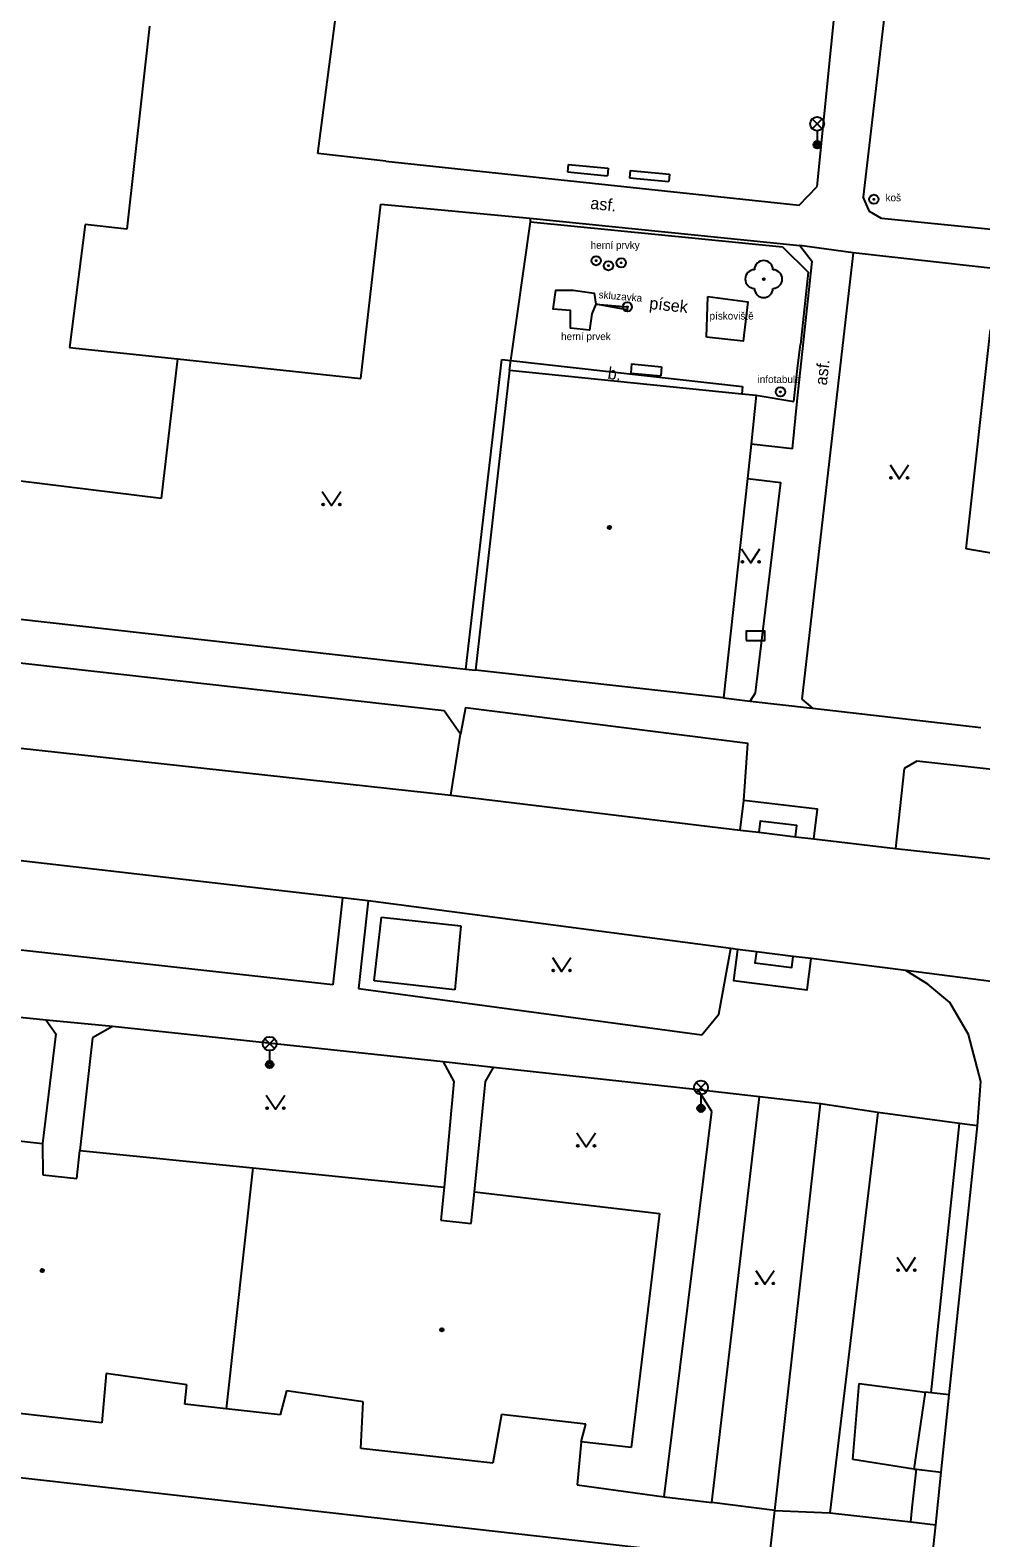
# Model space of a CAD drawing. Extents: x -595546 to -593986, y -1160845 to -1159202.
# Drawn here: x -594170.7 to -594119.5, y -1159681.6 to -1159600.3 of the extents above; entities that cross this region are included whole.
import ezdxf

# ---------------------------------------------------------------- set-up
doc = ezdxf.new("R2010")
doc.units = 0
for name, color, linetype in [('Level 22', 7, 'Continuous'), ('Level 24', 7, 'Continuous'), ('Level 25', 7, 'Continuous'), ('Level 33', 7, 'Continuous'), ('Level 36', 7, 'Continuous'), ('Level 39', 7, 'Continuous'), ('Specificka linie pasportu komunikaci', 7, 'Continuous'), ('TM - budovy zdene_ betonove - VP', 7, 'Continuous'), ('TM - chodniky - VP', 7, 'Continuous'), ('TM - komunikace - VP', 7, 'Continuous'), ('TM - lavicka', 7, 'Continuous'), ('TM - letecke snimky - pomocna linie', 7, 'Continuous'), ('TM - plot dreveny - VP', 7, 'Continuous'), ('TM - pomocna konstrukcni linie', 7, 'Continuous'), ('TM - popis povrchu', 7, 'Continuous'), ('TM - poznamka', 7, 'Continuous'), ('TM - predmet maleho rozsahu (zamereny obvodem)', 7, 'Continuous'), ('TM - rozhrani ploch obecne - VP', 7, 'Continuous'), ('TM - vjezd na pozemek', 7, 'Continuous')]:
    doc.layers.add(name, color=color, linetype=linetype)

msp = doc.modelspace()

# ---------------------------------------------------------------- linework, layer by layer
at = {"layer": 'Level 22'}
msp.add_circle((-594131.2, -1159613.74), 0.05, dxfattribs=at)
for centre, start, end in [((-594131.2, -1159613.24), 0, 180), ((-594131.7, -1159613.74), 90, 270), ((-594130.7, -1159613.74), 270, 90), ((-594131.2, -1159614.24), 180, 0)]:
    msp.add_arc(centre, 0.5, start, end, dxfattribs=at)
at = {"layer": 'Level 24'}
msp.add_lwpolyline([(-594132.147, -1159633.208), (-594131.147, -1159633.208), (-594131.147, -1159632.708), (-594132.147, -1159632.708)], close=True, dxfattribs=at)
at = {"layer": 'Level 25'}
for centre, radius in [((-594125.26, -1159609.44), 0.25), ((-594125.26, -1159609.44), 0.0303), ((-594140.23, -1159612.75), 0.25), ((-594140.23, -1159612.75), 0.0303), ((-594139.57, -1159613.02), 0.25), ((-594139.57, -1159613.02), 0.0303), ((-594138.88, -1159612.86), 0.25), ((-594138.88, -1159612.86), 0.0303), ((-594138.55, -1159615.24), 0.25), ((-594138.55, -1159615.24), 0.0303), ((-594130.3, -1159619.82), 0.25), ((-594130.3, -1159619.82), 0.0303)]:
    msp.add_circle(centre, radius, dxfattribs=at)
at = {"layer": 'Level 33'}
for p, q in [((-594128.585, -1159605.64), (-594128.055, -1159605.11)), ((-594128.585, -1159605.11), (-594128.055, -1159605.64)), ((-594128.32, -1159605.75), (-594128.32, -1159606.5)), ((-594158.095, -1159655.21), (-594157.565, -1159654.68)), ((-594158.095, -1159654.68), (-594157.565, -1159655.21)), ((-594157.83, -1159655.32), (-594157.83, -1159656.07)), ((-594134.845, -1159657.57), (-594134.315, -1159657.04)), ((-594134.845, -1159657.04), (-594134.315, -1159657.57)), ((-594134.58, -1159657.68), (-594134.58, -1159658.43))]:
    msp.add_line(p, q, dxfattribs=at)
for centre, radius in [((-594128.32, -1159605.375), 0.375), ((-594128.32, -1159606.5), 0.2), ((-594128.32, -1159606.5), 0.145), ((-594128.32, -1159606.5), 0.0876), ((-594157.83, -1159654.945), 0.375), ((-594157.83, -1159656.07), 0.2), ((-594157.83, -1159656.07), 0.145), ((-594157.83, -1159656.07), 0.0876), ((-594134.58, -1159657.305), 0.375), ((-594134.58, -1159658.43), 0.2), ((-594134.58, -1159658.43), 0.145), ((-594134.58, -1159658.43), 0.0876)]:
    msp.add_circle(centre, radius, dxfattribs=at)
at = {"layer": 'Level 36'}
for points in [[(-594124.39, -1159623.75), (-594123.89, -1159624.5), (-594123.39, -1159623.75)], [(-594155, -1159625.19), (-594154.5, -1159625.94), (-594154, -1159625.19)], [(-594132.4, -1159628.28), (-594131.9, -1159629.03), (-594131.4, -1159628.28)], [(-594142.59, -1159650.3), (-594142.09, -1159651.05), (-594141.59, -1159650.3)], [(-594158.02, -1159657.72), (-594157.52, -1159658.47), (-594157.02, -1159657.72)], [(-594141.27, -1159659.75), (-594140.77, -1159660.5), (-594140.27, -1159659.75)], [(-594124.01, -1159666.45), (-594123.51, -1159667.2), (-594123.01, -1159666.45)], [(-594131.63, -1159667.16), (-594131.13, -1159667.91), (-594130.63, -1159667.16)]]:
    msp.add_lwpolyline(points, dxfattribs=at)
for centre in [(-594124.34, -1159624.45), (-594123.441, -1159624.45), (-594154.95, -1159625.89), (-594154.051, -1159625.89), (-594132.35, -1159628.98), (-594131.451, -1159628.98), (-594142.54, -1159651), (-594141.641, -1159651), (-594157.97, -1159658.42), (-594157.071, -1159658.42), (-594141.22, -1159660.45), (-594140.321, -1159660.45), (-594123.96, -1159667.15), (-594123.061, -1159667.15), (-594131.58, -1159667.86), (-594130.681, -1159667.86)]:
    msp.add_circle(centre, 0.05, dxfattribs=at)
at = {"layer": 'Level 39'}
for centre, radius in [((-594139.52, -1159627.12), 0.09), ((-594139.52, -1159627.12), 0.0398), ((-594170.09, -1159667.17), 0.09), ((-594170.09, -1159667.17), 0.0398), ((-594148.55, -1159670.36), 0.09), ((-594148.55, -1159670.36), 0.0398)]:
    msp.add_circle(centre, radius, dxfattribs=at)
at = {"layer": 'Specificka linie pasportu komunikaci'}
for points in [[(-594126.38, -1159612.33), (-594129.25, -1159611.93)], [(-594131.93, -1159636.48), (-594128.57, -1159636.86)], [(-594132.27, -1159641.84), (-594132.05, -1159638.77), (-594147.28, -1159636.84), (-594147.55, -1159638.26)], [(-594153.9, -1159647.09), (-594200.9, -1159641.67)], [(-594132.46, -1159643.43), (-594132.27, -1159641.84)], [(-594128.49, -1159643.91), (-594128.3, -1159642.31), (-594132.27, -1159641.84)], [(-594129.48, -1159643.79), (-594129.41, -1159643.19), (-594131.39, -1159642.95), (-594131.47, -1159643.55)], [(-594132.61, -1159649.86), (-594132.82, -1159651.54), (-594128.86, -1159652.04), (-594128.64, -1159650.36)], [(-594131.59, -1159649.99), (-594131.67, -1159650.58), (-594129.68, -1159650.83), (-594129.61, -1159650.24)], [(-594107.63, -1159653.04), (-594123.53, -1159651)], [(-594166.31, -1159654.01), (-594169.88, -1159653.67)], [(-594145.77, -1159656.22), (-594148.47, -1159655.92)], [(-594131.43, -1159657.81), (-594134.73, -1159657.44)], [(-594125.04, -1159658.65), (-594128.13, -1159658.18)], [(-594122.17, -1159673.76), (-594120.65, -1159659.25)], [(-594122.17, -1159673.76), (-594122.5, -1159673.72)], [(-594121.2, -1159673.86), (-594122.17, -1159673.76)], [(-594123.27, -1159680.72), (-594123.19, -1159679.96), (-594122.97, -1159677.88)], [(-594123.1, -1159677.87), (-594122.97, -1159677.88)], [(-594122.97, -1159677.88), (-594121.63, -1159678.03)], [(-594136.57, -1159679.37), (-594133.99, -1159679.67)], [(-594130.92, -1159682.95), (-594130.6, -1159680.11)], [(-594130.6, -1159680.11), (-594127.64, -1159680.23)]]:
    msp.add_lwpolyline(points, dxfattribs=at)
at = {"layer": 'TM - budovy zdene_ betonove - VP'}
for points in [[(-594164.31, -1159600.11), (-594165.53, -1159611.05)], [(-594167.78, -1159610.8), (-594168.62, -1159617.42)], [(-594165.53, -1159611.05), (-594167.78, -1159610.8)], [(-594120.28, -1159628.27), (-594118.97, -1159616.45)], [(-594168.62, -1159617.42), (-594162.79, -1159618.04)], [(-594162.79, -1159618.04), (-594163.68, -1159625.57)], [(-594144.9, -1159618.64), (-594132.38, -1159619.92), (-594131.6, -1159620)], [(-594163.68, -1159625.57), (-594176.53, -1159623.98)], [(-594117.88, -1159628.69), (-594120.28, -1159628.27)], [(-594133.36, -1159636.31), (-594146.73, -1159634.82)], [(-594179.85, -1159659.22), (-594170.08, -1159660.33)], [(-594170.08, -1159660.33), (-594170.06, -1159662.01)], [(-594168.23, -1159662.21), (-594168.06, -1159660.7)], [(-594168.06, -1159660.7), (-594158.73, -1159661.64)], [(-594158.73, -1159661.64), (-594160.17, -1159674.62)], [(-594158.73, -1159661.64), (-594148.42, -1159662.68)], [(-594170.06, -1159662.01), (-594168.23, -1159662.21)], [(-594148.42, -1159662.68), (-594148.61, -1159664.46)], [(-594146.97, -1159664.64), (-594146.79, -1159662.92)], [(-594146.79, -1159662.92), (-594136.81, -1159664.1)], [(-594136.81, -1159664.1), (-594138.35, -1159676.7)], [(-594148.61, -1159664.46), (-594146.97, -1159664.64)], [(-594166.65, -1159672.71), (-594166.87, -1159675.37)], [(-594162.3, -1159673.33), (-594166.65, -1159672.71)], [(-594162.41, -1159674.37), (-594162.3, -1159673.33)], [(-594156.93, -1159673.65), (-594157.26, -1159674.94)], [(-594152.79, -1159674.25), (-594156.93, -1159673.65)], [(-594166.87, -1159675.37), (-594174.34, -1159674.54)], [(-594160.17, -1159674.62), (-594162.41, -1159674.37)], [(-594157.26, -1159674.94), (-594160.17, -1159674.62)], [(-594152.92, -1159676.76), (-594152.79, -1159674.25)], [(-594145.34, -1159674.93), (-594145.8, -1159677.55)], [(-594140.78, -1159675.44), (-594145.34, -1159674.93)], [(-594141.03, -1159676.4), (-594140.78, -1159675.44)], [(-594145.8, -1159677.55), (-594152.92, -1159676.76)], [(-594138.35, -1159676.7), (-594141.03, -1159676.4)]]:
    msp.add_lwpolyline(points, dxfattribs=at)
at = {"layer": 'TM - chodniky - VP'}
for points in [[(-594128.32, -1159608.75), (-594122.61, -1159551.88)], [(-594155.23, -1159606.98), (-594154.17, -1159598.87)], [(-594124.61, -1159598.86), (-594125.83, -1159609.3)], [(-594151.57, -1159607.38), (-594155.23, -1159606.98)], [(-594151.57, -1159607.38), (-594129.28, -1159609.76)], [(-594129.28, -1159609.76), (-594128.32, -1159608.75)], [(-594152.92, -1159619.1), (-594151.84, -1159609.71)], [(-594151.84, -1159609.71), (-594143.8, -1159610.46), (-594129.25, -1159611.93), (-594128.58, -1159612.79)], [(-594125.49, -1159610.09), (-594125.83, -1159609.3)], [(-594124.85, -1159610.48), (-594125.49, -1159610.09)], [(-594090.52, -1159613.92), (-594124.85, -1159610.48)], [(-594129.65, -1159622.89), (-594129.4, -1159620.32), (-594128.58, -1159612.79)], [(-594126.38, -1159612.33), (-594129.15, -1159636.37)], [(-594108.58, -1159614.32), (-594126.38, -1159612.33)], [(-594162.79, -1159618.04), (-594152.92, -1159619.1)], [(-594129.65, -1159622.89), (-594131.88, -1159622.63)], [(-594132.08, -1159624.49), (-594130.27, -1159624.71)], [(-594131.64, -1159636.03), (-594130.27, -1159624.71)], [(-594183.6, -1159630.69), (-594147.26, -1159634.76), (-594146.73, -1159634.82)], [(-594148.42, -1159637), (-594197.52, -1159631.49)], [(-594133.36, -1159636.31), (-594131.93, -1159636.48)], [(-594131.93, -1159636.48), (-594131.64, -1159636.03)], [(-594129.15, -1159636.37), (-594128.57, -1159636.86)], [(-594147.55, -1159638.26), (-594148.42, -1159637)], [(-594128.57, -1159636.86), (-594119.49, -1159637.9)], [(-594148.07, -1159641.55), (-594147.55, -1159638.26)], [(-594122.94, -1159639.72), (-594123.63, -1159640.12)], [(-594102.46, -1159641.99), (-594122.94, -1159639.72)], [(-594123.63, -1159640.12), (-594124.1, -1159644.43)], [(-594152.52, -1159647.25), (-594153.04, -1159651.97)], [(-594133.61, -1159653.35), (-594132.98, -1159649.81)], [(-594169.88, -1159653.67), (-594188.73, -1159651.76)], [(-594153.04, -1159651.97), (-594134.53, -1159654.46)], [(-594134.53, -1159654.46), (-594133.61, -1159653.35)], [(-594169.36, -1159654.41), (-594170.08, -1159660.33)], [(-594169.88, -1159653.67), (-594169.36, -1159654.41)], [(-594166.31, -1159654.01), (-594167.38, -1159654.63)], [(-594148.47, -1159655.92), (-594166.31, -1159654.01)], [(-594167.38, -1159654.63), (-594168.06, -1159660.7)], [(-594148.47, -1159655.92), (-594147.91, -1159656.98)], [(-594146.19, -1159656.98), (-594145.77, -1159656.22)], [(-594134.73, -1159657.44), (-594145.77, -1159656.22)], [(-594147.91, -1159656.98), (-594148.42, -1159662.68)], [(-594146.79, -1159662.92), (-594146.19, -1159656.98)], [(-594133.99, -1159658.6), (-594134.73, -1159657.44)], [(-594133.99, -1159679.67), (-594131.43, -1159657.81)], [(-594128.13, -1159658.18), (-594131.43, -1159657.81)], [(-594130.6, -1159680.11), (-594128.13, -1159658.18)], [(-594136.57, -1159679.37), (-594133.99, -1159658.6)], [(-594125.04, -1159658.65), (-594127.64, -1159680.23)], [(-594120.65, -1159659.25), (-594125.04, -1159658.65)], [(-594119.68, -1159659.38), (-594120.65, -1159659.25)], [(-594141.03, -1159676.4), (-594141.25, -1159678.72)], [(-594175.12, -1159677.89), (-594136.93, -1159682.21)], [(-594141.25, -1159678.72), (-594136.57, -1159679.37)], [(-594130.6, -1159680.11), (-594133.99, -1159679.67)], [(-594127.64, -1159680.23), (-594123.27, -1159680.72)], [(-594123.27, -1159680.72), (-594121.93, -1159680.87)]]:
    msp.add_lwpolyline(points, dxfattribs=at)
at = {"layer": 'TM - komunikace - VP'}
for points in [[(-594200.18, -1159635.86), (-594148.07, -1159641.55)], [(-594148.07, -1159641.55), (-594132.46, -1159643.43)], [(-594132.46, -1159643.43), (-594131.47, -1159643.55)], [(-594131.47, -1159643.55), (-594129.48, -1159643.79)], [(-594129.48, -1159643.79), (-594128.49, -1159643.91)], [(-594128.49, -1159643.91), (-594124.1, -1159644.43)], [(-594124.1, -1159644.43), (-594102.99, -1159646.72)], [(-594154.42, -1159651.78), (-594201.51, -1159646.55)], [(-594153.9, -1159647.09), (-594154.42, -1159651.78)], [(-594152.52, -1159647.25), (-594153.9, -1159647.09)], [(-594132.98, -1159649.81), (-594152.52, -1159647.25)], [(-594132.61, -1159649.86), (-594132.98, -1159649.81)], [(-594131.59, -1159649.99), (-594132.61, -1159649.86)], [(-594129.61, -1159650.24), (-594131.59, -1159649.99)], [(-594128.64, -1159650.36), (-594129.61, -1159650.24)], [(-594123.53, -1159651), (-594128.64, -1159650.36)], [(-594122.35, -1159651.73), (-594123.53, -1159651)], [(-594121.17, -1159652.73), (-594122.35, -1159651.73)], [(-594120.16, -1159654.45), (-594121.17, -1159652.73)], [(-594119.5, -1159656.99), (-594120.16, -1159654.45)], [(-594119.68, -1159659.38), (-594119.5, -1159656.99)], [(-594121.2, -1159673.86), (-594119.68, -1159659.38)], [(-594121.63, -1159678.03), (-594121.2, -1159673.86)], [(-594121.93, -1159680.87), (-594121.63, -1159678.03)], [(-594122.23, -1159683.72), (-594121.93, -1159680.87)]]:
    msp.add_lwpolyline(points, dxfattribs=at)
at = {"layer": 'TM - lavicka'}
for points in [[(-594141.74, -1159607.56), (-594141.78, -1159607.96)], [(-594141.78, -1159607.96), (-594139.62, -1159608.17)], [(-594141.74, -1159607.56), (-594139.58, -1159607.77)], [(-594139.58, -1159607.77), (-594139.62, -1159608.17)], [(-594138.4, -1159607.89), (-594138.44, -1159608.29)], [(-594138.4, -1159607.89), (-594136.27, -1159608.09)], [(-594136.27, -1159608.09), (-594136.31, -1159608.49)], [(-594138.44, -1159608.29), (-594136.31, -1159608.49)], [(-594138.32, -1159618.31), (-594138.36, -1159618.81)], [(-594138.32, -1159618.31), (-594136.71, -1159618.46)], [(-594136.71, -1159618.46), (-594136.75, -1159618.96)], [(-594138.36, -1159618.81), (-594136.75, -1159618.96)]]:
    msp.add_lwpolyline(points, dxfattribs=at)
at = {"layer": 'TM - letecke snimky - pomocna linie'}
for points in [[(-594144.9, -1159618.64), (-594146.73, -1159634.82)], [(-594131.6, -1159620), (-594131.88, -1159622.63), (-594132.08, -1159624.49), (-594133.36, -1159636.31)]]:
    msp.add_lwpolyline(points, dxfattribs=at)
at = {"layer": 'TM - plot dreveny - VP'}
for points in [[(-594144.83, -1159618.12), (-594143.77, -1159610.66)], [(-594143.77, -1159610.66), (-594130.19, -1159612)], [(-594130.19, -1159612), (-594128.8, -1159613.36)], [(-594128.8, -1159613.36), (-594129.21, -1159617.26)], [(-594144.9, -1159618.64), (-594144.83, -1159618.12)], [(-594129.58, -1159620.34), (-594129.36, -1159618.4)], [(-594131.6, -1159620), (-594129.58, -1159620.34)]]:
    msp.add_lwpolyline(points, dxfattribs=at)
at = {"layer": 'TM - pomocna konstrukcni linie'}
msp.add_lwpolyline([(-594138.55, -1159615.24), (-594138.56, -1159615.39), (-594140.24, -1159615.1)], dxfattribs=at)
at = {"layer": 'TM - predmet maleho rozsahu (zamereny obvodem)'}
for points in [[(-594141.47, -1159614.33), (-594140.34, -1159614.49), (-594140.24, -1159615.1), (-594140.46, -1159615.61), (-594140.59, -1159616.5), (-594141.62, -1159616.39), (-594141.61, -1159615.44), (-594142.55, -1159615.36), (-594142.4, -1159614.34), (-594141.47, -1159614.33)], [(-594140.24, -1159615.1), (-594138.55, -1159615.24)]]:
    msp.add_lwpolyline(points, dxfattribs=at)
at = {"layer": 'TM - rozhrani ploch obecne - VP'}
for points in [[(-594143.8, -1159610.46), (-594143.77, -1159610.66)], [(-594134.29, -1159616.87), (-594134.22, -1159614.67)], [(-594134.22, -1159614.67), (-594132.06, -1159614.96), (-594132.31, -1159617.08), (-594134.29, -1159616.87)], [(-594147.26, -1159634.76), (-594145.31, -1159618.07)], [(-594145.31, -1159618.07), (-594144.83, -1159618.12)], [(-594144.83, -1159618.12), (-594132.35, -1159619.52)], [(-594132.35, -1159619.52), (-594132.38, -1159619.92)], [(-594152.19, -1159651.56), (-594151.81, -1159648.13)], [(-594151.81, -1159648.13), (-594147.53, -1159648.6)], [(-594147.53, -1159648.6), (-594147.84, -1159652.04)], [(-594147.84, -1159652.04), (-594152.19, -1159651.56)], [(-594126.39, -1159677.36), (-594126.06, -1159673.26)], [(-594126.06, -1159673.26), (-594122.5, -1159673.72)], [(-594122.5, -1159673.72), (-594123.1, -1159677.87)], [(-594123.1, -1159677.87), (-594126.39, -1159677.36)]]:
    msp.add_lwpolyline(points, dxfattribs=at)
at = {"layer": 'TM - vjezd na pozemek'}
msp.add_lwpolyline([(-594129.36, -1159618.4), (-594129.21, -1159617.26)], dxfattribs=at)

# ---------------------------------------------------------------- texts
at = {"layer": 'TM - popis povrchu'}
for s, rotation, p in [('asf.', 353.67322, (-594140.57, -1159609.95)), ('písek', 354, (-594137.39, -1159615.35)), ('b.', 351.76752, (-594139.64, -1159619.11)), ('asf.', 83.67322, (-594127.8, -1159619.49))]:
    msp.add_text(s, height=0.65, rotation=rotation, dxfattribs=at).set_placement(p)
at = {"layer": 'TM - poznamka'}
for s, p in [('koš', (-594124.63, -1159609.55)), ('herní prvky', (-594140.53, -1159612.11)), ('pískoviště', (-594134.12, -1159615.92)), ('herní prvek', (-594142.12, -1159617.03)), ('infotabule', (-594131.53, -1159619.34))]:
    msp.add_text(s, height=0.4, dxfattribs=at).set_placement(p)
msp.add_text('skluzavka', height=0.4, rotation=355.26442, dxfattribs=at).set_placement((-594140.11, -1159614.77))

doc.saveas('drawing.dxf')
